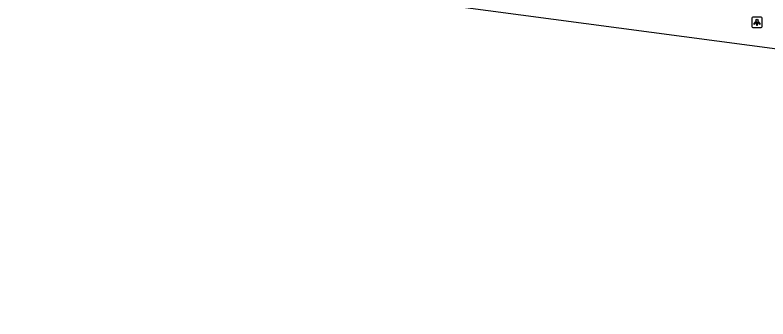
# Model space of a CAD drawing. Extents: x 161402 to 161933, y 381650 to 382313.
# Drawn here: x 161413 to 161485.4, y 381672 to 381701.2 of the extents above; entities that cross this region are included whole.
import ezdxf

# ---------------------------------------------------------------- set-up
doc = ezdxf.new("R2010")
doc.units = 0
doc.layers.add('IMGEO_Lichtpunt', color=7, linetype='Continuous')
doc.layers.add('IMGEO_Rijbaan_regionaal_gesloten', color=7, linetype='Continuous')

msp = doc.modelspace()

# ---------------------------------------------------------------- linework, layer by layer
at = {"layer": 'IMGEO_Lichtpunt'}
for p, q in [((161484.764, 381700.997), (161483.956, 381700.997)), ((161484.764, 381700.997), (161483.956, 381700.997)), ((161483.862, 381700.902), (161483.862, 381700.095)), ((161483.862, 381700.902), (161483.862, 381700.095)), ((161484.858, 381700.095), (161484.858, 381700.902)), ((161484.858, 381700.095), (161484.858, 381700.902)), ((161483.956, 381700.001), (161484.764, 381700.001)), ((161483.956, 381700.001), (161484.764, 381700.001))]:
    msp.add_line(p, q, dxfattribs=at)
for points in [[(161484.236, 381700.566), (161484.275, 381700.538), (161484.087, 381700.276), (161484.049, 381700.303), (161484.236, 381700.566)], [(161484.338, 381700.518), (161484.385, 381700.518), (161484.385, 381700.196), (161484.338, 381700.196), (161484.338, 381700.518)], [(161484.448, 381700.538), (161484.486, 381700.565), (161484.673, 381700.303), (161484.634, 381700.275), (161484.448, 381700.538)]]:
    msp.add_lwpolyline(points, dxfattribs=at)
msp.add_circle((161484.361, 381700.7), 0.0994, dxfattribs=at)
for centre, start, end in [((161483.956, 381700.902), 90, 180), ((161483.956, 381700.902), 90, 180), ((161484.764, 381700.902), 0, 90), ((161484.764, 381700.902), 0, 90), ((161483.956, 381700.095), 180, 270), ((161483.956, 381700.095), 180, 270), ((161484.764, 381700.095), 270, 0), ((161484.764, 381700.095), 270, 360)]:
    msp.add_arc(centre, 0.0946, start, end, dxfattribs=at)
at = {"layer": 'IMGEO_Rijbaan_regionaal_gesloten'}
msp.add_lwpolyline([(161680.265, 381671.952), (161638.545, 381677.519), (161618.812, 381680.164), (161535.035, 381691.391), (161500, 381696.081), (161496.223, 381696.587), (161436.501, 381704.561), (161412.983, 381707.708)], dxfattribs=at)

doc.saveas('drawing.dxf')
